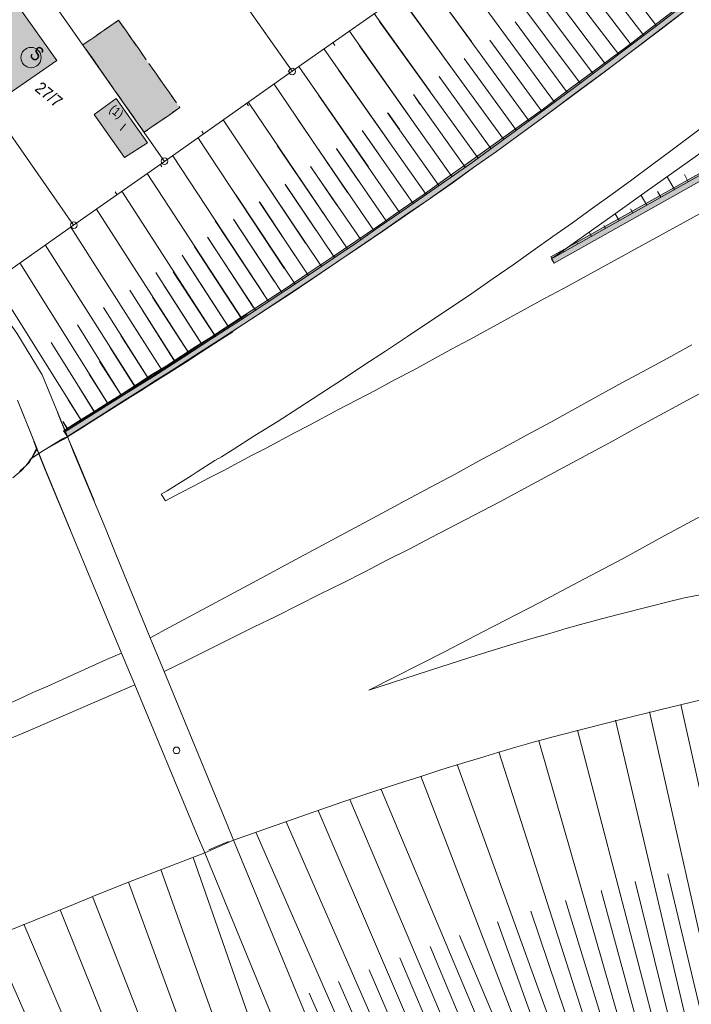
# Model space of a CAD drawing. Header units: metres. Extents: x -740 to 758, y -633 to 854.
# Tile 714 of 1056: x 275 to 338, y -243 to -150. Entities that reach past the tile are written whole.
import ezdxf

# ---------------------------------------------------------------- set-up
doc = ezdxf.new("R2010")
doc.units = ezdxf.units.M
doc.header["$MEASUREMENT"] = 0
doc.linetypes.add('1248_416', pattern=[1.664, 1.248, -0.416])
doc.linetypes.add('832_416', pattern=[1.248, 0.832, -0.416])
for name, color, linetype in [('Grundkarte.LOVION', 7, 'Continuous'), ('Grundkarte_Text.LOVION', 7, 'Continuous'), ('Strom.LOVION', 7, 'Continuous')]:
    doc.layers.add(name, color=color, linetype=linetype)
doc.styles.add('ERSTELLTER_STIL_1', font='arial.ttf')

msp = doc.modelspace()

# ---------------------------------------------------------------- hatches: boundary and pattern name
at = {"layer": 'Grundkarte.LOVION', "linetype": 'Continuous', "lineweight": 18}
for color, points in [(254, [(325.411, -173.107), (368.136, -149.097), (428.984, -115.159), (428.438, -114.71), (367.786, -148.54), (325.088, -172.518)]), (254, [(279.342, -189.522), (280.732, -188.618), (282.153, -187.74), (283.516, -186.867), (284.906, -185.963), (286.301, -185.117), (287.69, -184.213), (289.085, -183.367), (291.864, -181.559), (293.227, -180.687), (296.006, -178.878), (298.201, -177.452), (300.423, -175.993), (302.586, -174.54), (309.156, -170.085), (311.287, -168.606), (313.476, -167.121), (315.634, -165.61), (317.786, -164.04), (319.944, -162.528), (322.069, -160.99), (324.772, -159.012), (327.469, -156.975), (330.172, -154.996), (332.87, -152.959), (335.541, -150.954), (343.536, -144.764), (346.175, -142.732), (354.17, -136.542), (353.762, -135.991), (351.129, -138.081), (340.468, -146.335), (337.829, -148.366), (335.132, -150.403), (332.467, -152.467), (329.796, -154.471), (327.066, -156.482), (324.396, -158.487), (321.66, -160.439), (317.41, -163.515), (315.252, -165.026), (313.126, -166.564), (310.937, -168.049), (308.779, -169.56), (304.4, -172.53), (302.236, -173.983), (300.047, -175.468), (295.656, -178.321), (292.877, -180.13), (291.514, -181.002), (288.735, -182.811), (287.34, -183.656), (285.951, -184.561), (284.588, -185.433), (283.166, -186.311), (281.777, -187.215), (280.382, -188.061), (278.992, -188.965)]), (9, [(271.345, -157.21), (272.066, -158.233), (278.354, -153.924), (271.298, -144.033), (269.088, -145.609), (266.655, -147.324), (266.209, -147.604), (265.107, -148.421), (270.216, -155.636)]), (254, [(289.99, -158.372), (284.187, -150.103), (280.81, -152.443), (286.613, -160.712)]), (254, [(281.867, -159.019), (284.749, -163.111), (286.918, -161.717), (283.966, -157.513)]), (254, [(279.352, -189.53), (280.774, -188.652), (282.163, -187.748), (283.558, -186.902), (284.948, -185.998), (286.343, -185.152), (287.732, -184.248), (289.095, -183.376), (290.517, -182.498), (291.906, -181.593), (293.269, -180.721), (294.658, -179.817), (294.993, -179.607), (296.366, -177.936), (295.698, -178.356), (292.919, -180.164), (291.556, -181.036), (290.167, -181.941), (288.745, -182.819), (287.382, -183.691), (285.993, -184.595), (284.598, -185.441), (283.208, -186.345), (281.787, -187.223), (280.424, -188.095), (279.002, -188.973)])]:
    msp.add_hatch(color=color, dxfattribs=at).paths.add_polyline_path(points)

# ---------------------------------------------------------------- linework, layer by layer
at = {"layer": 'Grundkarte.LOVION', "color": 7, "linetype": 'Continuous', "lineweight": 13}
for points in [[(428.984, -115.159), (368.136, -149.097), (325.411, -173.107), (325.088, -172.518), (367.786, -148.54), (428.438, -114.71)], [(391.816, -121.335), (383.473, -128.209), (379.092, -131.77), (376.931, -133.548), (372.354, -137.217), (363.258, -144.55), (358.177, -148.505), (355.65, -150.466), (351.797, -153.384), (349.678, -154.981), (347.505, -156.641), (345.465, -158.141), (343.339, -159.679), (341.135, -161.313), (338.76, -163.023), (334.228, -166.245), (331.217, -168.401), (325.163, -172.687), (367.856, -148.652), (428.566, -114.815)], [(335.247, -130.628), (325.18, -137.701), (312.707, -146.457), (300.62, -154.939), (288.539, -163.48), (279.935, -169.493), (271.501, -175.431), (274.55, -179.714), (276.948, -183.677), (279.157, -189.047), (284.7, -185.579), (287.484, -183.829), (290.322, -182.014), (292.989, -180.276), (295.741, -178.499), (296.076, -178.289)], [(335.096, -150.643), (325.223, -137.628)], [(332.701, -152.444), (322.731, -139.35)], [(330.279, -154.276), (320.325, -141.033)], [(327.884, -156.077), (317.95, -142.743)], [(325.457, -157.851), (315.57, -144.395)], [(343.536, -144.764), (335.541, -150.954), (332.87, -152.959), (330.172, -154.996), (327.469, -156.975), (324.772, -159.012), (322.069, -160.99), (319.944, -162.528), (317.786, -164.04), (315.634, -165.61), (313.476, -167.121), (311.287, -168.606), (309.156, -170.085), (302.586, -174.54), (300.423, -175.993), (298.201, -177.452), (296.006, -178.878), (293.227, -180.687), (291.864, -181.559), (289.085, -183.367), (287.69, -184.213), (286.301, -185.117), (284.906, -185.963), (283.516, -186.867), (282.153, -187.74), (280.732, -188.618), (279.342, -189.522), (278.992, -188.965), (280.382, -188.061), (281.777, -187.215), (283.166, -186.311), (284.588, -185.433), (285.951, -184.561), (287.34, -183.656), (288.735, -182.811), (291.514, -181.002), (292.877, -180.13), (295.656, -178.321), (300.047, -175.468), (302.236, -173.983), (304.4, -172.53), (308.779, -169.56), (310.937, -168.049), (313.126, -166.564), (315.252, -165.026), (317.41, -163.515), (321.66, -160.439), (324.396, -158.487), (327.066, -156.482), (329.796, -154.471), (332.467, -152.467), (335.132, -150.403), (337.829, -148.366)], [(333.915, -151.557), (328.933, -145.039)], [(323.061, -159.652), (313.163, -146.078)], [(317.576, -152.129), (313.205, -146.113)], [(331.519, -153.357), (326.532, -146.781)], [(320.628, -161.368), (310.794, -147.847)], [(315.622, -154.507), (310.798, -147.796)], [(278.411, -187.248), (279.147, -189.038), (284.658, -185.544), (287.442, -183.794), (290.28, -181.98), (292.979, -180.268), (295.731, -178.491), (297.98, -177), (300.117, -175.58), (302.339, -174.121), (304.502, -172.668), (306.692, -171.183), (308.849, -169.672), (311.039, -168.187), (317.512, -163.653), (321.763, -160.577), (324.466, -158.598), (327.084, -156.658), (329.866, -154.583), (332.537, -152.578), (335.096, -150.643), (337.899, -148.477)], [(329.098, -155.19), (324.131, -148.523)], [(313.693, -156.853), (308.391, -149.48)], [(318.201, -163.142), (308.866, -150.193)], [(326.67, -156.964), (321.73, -150.265)], [(311.739, -159.231), (306.043, -151.158)], [(309.784, -161.609), (303.636, -152.841)], [(315.741, -164.89), (306.964, -152.507)], [(324.275, -158.765), (319.329, -152.007)], [(321.848, -160.539), (316.895, -153.723)], [(307.83, -163.988), (301.256, -154.493)], [(313.308, -166.605), (305.036, -154.853)], [(319.414, -162.255), (314.521, -155.433)], [(314.671, -155.664), (314.531, -155.441)], [(305.849, -166.398), (298.908, -156.171)], [(310.816, -168.327), (303.108, -157.199)], [(316.987, -164.029), (312.088, -157.149)], [(312.716, -158.042), (312.13, -157.183)], [(303.868, -168.808), (296.475, -157.886)], [(314.495, -165.75), (309.655, -158.864)], [(310.762, -160.42), (309.697, -158.899)], [(301.887, -171.219), (294.094, -159.538)], [(308.351, -170.016), (301.179, -159.545)], [(299.905, -173.629), (291.688, -161.221)], [(312.062, -167.466), (307.248, -160.548)], [(308.807, -162.799), (307.29, -160.582)], [(305.859, -171.738), (299.198, -161.956)], [(297.924, -176.04), (289.313, -162.931)], [(309.57, -169.188), (304.815, -162.264)], [(306.826, -165.209), (304.824, -162.272)], [(307.105, -170.877), (302.349, -163.953)], [(304.845, -167.619), (302.391, -163.987)], [(295.911, -178.424), (286.906, -164.615)], [(303.394, -173.427), (297.27, -164.302)], [(336.789, -166.142), (336.11, -164.938)], [(338.105, -165.393), (337.743, -164.719)], [(304.64, -172.566), (299.943, -165.636)], [(302.89, -169.998), (299.952, -165.644)], [(293.382, -180.06), (284.499, -166.298)], [(300.896, -175.09), (295.316, -166.68)], [(334.184, -167.609), (333.65, -166.685)], [(335.5, -166.859), (335.182, -166.329)], [(302.142, -174.229), (297.504, -167.294)], [(300.909, -172.408), (297.546, -167.328)], [(290.879, -181.664), (282.093, -167.982)], [(331.578, -169.075), (331.191, -168.433)], [(332.868, -168.358), (332.652, -167.965)], [(298.367, -176.726), (293.335, -169.09)], [(299.645, -175.892), (295.065, -168.951)], [(298.928, -174.818), (295.107, -168.985)], [(330.263, -169.824), (330.117, -169.543)], [(288.317, -183.274), (279.66, -169.697)], [(328.947, -170.574), (328.731, -170.181)], [(285.814, -184.879), (277.253, -171.381)], [(297.147, -177.555), (292.599, -170.64)], [(296.921, -177.261), (292.641, -170.674)], [(327.625, -171.265), (327.555, -171.153)], [(294.66, -179.226), (290.203, -172.332)], [(295.869, -178.389), (291.354, -171.501)], [(326.309, -172.014), (326.239, -171.903)], [(283.252, -186.489), (274.846, -173.065)], [(294.618, -179.191), (290.403, -172.658)], [(292.13, -180.862), (287.705, -173.994)], [(293.34, -180.025), (289.372, -173.911)], [(280.717, -188.067), (272.386, -174.812)], [(292.088, -180.828), (288.395, -175.1)], [(289.568, -182.472), (285.266, -175.652)], [(290.837, -181.63), (287.391, -176.321)], [(294.993, -179.607), (294.658, -179.817), (293.269, -180.721), (291.906, -181.593), (290.517, -182.498), (289.095, -183.376), (287.732, -184.248), (286.343, -185.152), (284.948, -185.998), (283.558, -186.902), (282.163, -187.748), (280.774, -188.652), (279.352, -189.53), (279.002, -188.973), (280.424, -188.095), (281.787, -187.223), (283.208, -186.345), (284.598, -185.441), (285.993, -184.595), (287.382, -183.691), (288.745, -182.819), (290.167, -181.941), (291.556, -181.036), (292.919, -180.164), (295.698, -178.356), (296.366, -177.936)], [(287.065, -184.076), (282.769, -177.314)], [(289.559, -182.464), (286.414, -177.511)], [(288.307, -183.266), (285.41, -178.732)], [(284.503, -185.686), (280.298, -178.945)], [(281.968, -187.264), (277.8, -180.608)], [(287.023, -184.042), (284.407, -179.953)], [(285.772, -184.844), (283.429, -181.142)], [(284.494, -185.678), (282.399, -182.396)], [(283.21, -186.454), (281.396, -183.617)], [(281.958, -187.256), (280.418, -184.806)], [(280.675, -188.032), (279.415, -186.027)], [(279.397, -188.866), (278.907, -188.087)], [(279.439, -188.901), (278.949, -188.121)], [(339.323, -214.425), (335.425, -215.368), (331.846, -216.25), (328.502, -217.109), (325.333, -217.951), (323.546, -218.421), (321.792, -218.917), (320.096, -219.408), (318.432, -219.926), (316.652, -220.454), (314.786, -221.021), (312.782, -221.69), (310.603, -222.376), (308.169, -223.175), (305.422, -224.094), (301.962, -225.29), (295.076, -227.707), (307.548, -257.935)], [(344.062, -244.759), (337.387, -214.88)], [(341.142, -245.429), (334.441, -215.582)], [(338.222, -246.098), (331.208, -216.371)], [(335.308, -246.827), (327.635, -217.312)], [(332.4, -247.613), (323.95, -218.322)], [(329.53, -248.485), (320.181, -219.37)], [(326.665, -249.416), (316.247, -220.553)], [(323.871, -250.457), (312.809, -221.658)], [(321.087, -251.616), (309.03, -222.914)], [(318.304, -252.775), (306.081, -223.882)], [(315.553, -253.96), (303.078, -224.914)], [(312.802, -255.145), (300.049, -225.979)], [(310.051, -256.33), (297.19, -226.968)], [(285.501, -266.415), (286.664, -265.917), (288.454, -265.181), (290.212, -264.418), (293.856, -262.997), (295.567, -262.357), (297.48, -261.668), (299.876, -260.783), (304.765, -259.094), (292.357, -228.918), (287.171, -230.903), (284.722, -231.852), (281.822, -233.022), (279.549, -233.954), (271.161, -237.345), (267.719, -238.716), (260.893, -241.452), (258.535, -242.422), (256.994, -242.986)], [(301.964, -260.077), (291.246, -229.352)], [(299.105, -261.066), (288.197, -230.507)], [(339.695, -245.748), (336.175, -230.9)], [(296.279, -262.081), (285.121, -231.695)], [(336.749, -246.449), (333.085, -231.645)], [(333.868, -247.204), (329.858, -232.493)], [(293.484, -263.123), (281.737, -233.06)], [(330.965, -248.049), (326.493, -233.443)], [(290.669, -264.255), (278.667, -234.306)], [(328.095, -248.921), (323.192, -234.445)], [(287.912, -265.382), (275.225, -235.677)], [(325.268, -249.936), (320.04, -235.463)], [(284.858, -265.887), (272.155, -236.923)], [(322.479, -251.037), (316.469, -236.728)], [(319.696, -252.195), (313.675, -237.77)], [(316.945, -253.381), (310.795, -238.849)], [(314.194, -254.566), (307.921, -239.987)], [(311.443, -255.751), (305.015, -241.099)], [(308.692, -256.936), (302.226, -242.199)]]:
    msp.add_lwpolyline(points, dxfattribs=at)
at = {"layer": 'Grundkarte.LOVION', "color": 253, "linetype": 'Continuous', "lineweight": 18}
for points in [[(428.984, -115.159), (368.136, -149.097), (325.411, -173.107), (325.163, -172.687), (331.217, -168.401), (334.228, -166.245), (338.76, -163.023), (341.135, -161.313), (343.339, -159.679), (345.465, -158.141), (347.505, -156.641), (349.678, -154.981), (351.797, -153.384), (355.65, -150.466), (358.177, -148.505), (363.258, -144.55), (372.354, -137.217), (376.931, -133.548), (379.092, -131.77), (383.473, -128.209), (391.816, -121.335)], [(428.984, -115.159), (368.136, -149.097), (325.411, -173.107), (325.163, -172.687), (331.217, -168.401), (334.228, -166.245), (338.76, -163.023), (341.135, -161.313), (343.339, -159.679), (345.465, -158.141), (347.505, -156.641), (349.678, -154.981), (351.797, -153.384), (355.65, -150.466), (358.177, -148.505), (363.258, -144.55), (372.354, -137.217), (376.931, -133.548), (379.092, -131.77), (383.473, -128.209), (391.816, -121.335)], [(216.606, -209.792), (219.976, -207.985), (234.256, -200.175), (258.383, -183.334), (271.363, -175.533), (271.501, -175.431), (279.935, -169.493), (288.539, -163.48), (300.62, -154.939), (312.707, -146.457), (325.18, -137.701), (335.247, -130.628)], [(312.707, -146.457), (300.62, -154.939), (288.539, -163.48), (279.935, -169.493), (271.501, -175.431), (271.363, -175.533), (254.099, -151.005), (262.729, -144.959)], [(234.256, -200.175), (258.383, -183.334), (271.363, -175.533), (271.501, -175.431), (279.935, -169.493), (288.539, -163.48), (300.62, -154.939), (312.707, -146.457)], [(339.991, -147.504), (336.197, -150.417), (332.87, -152.959), (329.897, -155.201), (327.114, -157.275), (324.523, -159.184), (322.069, -160.99), (319.944, -162.528), (317.786, -164.04), (315.66, -165.577), (313.476, -167.121), (309.214, -170.079), (307.051, -171.532), (304.861, -173.017), (302.698, -174.47), (300.476, -175.929), (298.228, -177.419), (296.006, -178.878), (293.423, -180.579), (290.475, -182.463), (286.773, -184.805), (279.342, -189.522), (278.891, -189.743), (277.077, -190.837), (275.937, -191.569), (275.831, -191.698), (275.705, -191.917), (275.414, -192.27), (274.954, -192.7), (274.822, -192.86)], [(339.991, -147.504), (336.197, -150.417), (332.87, -152.959), (329.897, -155.201), (327.114, -157.275), (324.523, -159.184), (322.069, -160.99), (319.944, -162.528), (317.786, -164.04), (315.66, -165.577), (313.476, -167.121), (309.214, -170.079), (307.051, -171.532), (304.861, -173.017), (302.698, -174.47), (300.476, -175.929), (298.228, -177.419), (296.006, -178.878), (293.423, -180.579), (290.475, -182.463), (286.773, -184.805), (279.342, -189.522), (278.891, -189.743), (277.077, -190.837), (275.937, -191.569), (275.831, -191.698), (275.705, -191.917), (275.414, -192.27), (274.954, -192.7), (274.822, -192.86)], [(295.019, -179.575), (293.433, -180.587), (290.517, -182.498), (286.815, -184.84), (279.352, -189.53), (278.933, -189.778), (277.087, -190.845), (275.947, -191.577), (275.873, -191.732), (275.747, -191.951), (275.641, -192.08), (275.424, -192.278), (274.996, -192.734), (274.175, -193.406)], [(295.019, -179.575), (293.433, -180.587), (290.517, -182.498), (286.815, -184.84), (279.352, -189.53), (278.933, -189.778), (277.087, -190.845), (275.947, -191.577), (275.873, -191.732), (275.747, -191.951), (275.641, -192.08), (275.424, -192.278), (274.996, -192.734), (274.175, -193.406)], [(274.55, -179.714), (276.948, -183.677), (279.157, -189.047), (279.352, -189.53), (280.007, -191.091), (281.865, -195.58)], [(279.62, -198.311), (277.264, -192.66), (274.609, -186.063), (276.478, -190.668), (275.947, -191.577), (275.873, -191.732), (275.747, -191.951), (275.641, -192.08), (275.424, -192.278), (274.996, -192.734), (274.175, -193.406)], [(307.548, -257.935), (295.076, -227.707), (294.415, -226.087), (288.49, -211.74), (287.174, -208.559), (283.919, -200.66), (282.976, -198.27), (279.965, -191.057), (279.342, -189.522), (279.147, -189.038), (278.411, -187.248)], [(274.822, -192.86), (274.954, -192.7), (275.414, -192.27), (275.705, -191.917), (275.831, -191.698), (275.937, -191.569), (276.436, -190.634), (276.166, -189.98), (277.254, -192.652), (280.271, -199.923), (281.197, -202.138), (284.478, -210.004), (285.718, -213.016), (291.556, -227.076), (292.357, -228.918), (304.765, -259.094)], [(339.383, -204.459), (337.76, -204.795), (336.085, -205.195), (334.586, -205.578), (331.47, -206.356), (329.885, -206.777), (328.242, -207.203), (326.632, -207.656), (324.994, -208.142), (323.299, -208.632), (320.885, -209.341), (318.132, -210.202), (314.693, -211.306), (307.874, -213.51), (315.083, -209.85), (318.655, -207.993), (324.058, -205.218), (327.683, -203.297), (331.956, -201.047), (335.883, -198.89), (347.733, -192.53)], [(339.383, -204.459), (337.76, -204.795), (336.085, -205.195), (334.586, -205.578), (331.47, -206.356), (329.885, -206.777), (328.242, -207.203), (326.632, -207.656), (324.994, -208.142), (323.299, -208.632), (320.885, -209.341), (318.132, -210.202), (314.693, -211.306), (307.874, -213.51), (315.083, -209.85), (318.655, -207.993), (324.058, -205.218), (327.683, -203.297), (331.956, -201.047), (335.883, -198.89), (347.733, -192.53)], [(271.161, -237.345), (279.549, -233.954), (281.822, -233.022), (284.722, -231.852), (287.171, -230.903), (292.357, -228.918), (295.076, -227.707), (301.962, -225.29), (305.422, -224.094), (308.169, -223.175), (310.603, -222.376), (312.782, -221.69), (314.786, -221.021), (316.652, -220.454), (318.432, -219.926), (320.096, -219.408), (321.792, -218.917), (323.546, -218.421), (325.333, -217.951), (328.502, -217.109), (331.846, -216.25), (335.425, -215.368), (339.323, -214.425)], [(271.161, -237.345), (279.549, -233.954), (281.822, -233.022), (284.722, -231.852), (287.171, -230.903), (292.357, -228.918), (295.076, -227.707), (301.962, -225.29), (305.422, -224.094), (308.169, -223.175), (310.603, -222.376), (312.782, -221.69), (314.786, -221.021), (316.652, -220.454), (318.432, -219.926), (320.096, -219.408), (321.792, -218.917), (323.546, -218.421), (325.333, -217.951), (328.502, -217.109), (331.846, -216.25), (335.425, -215.368), (339.323, -214.425)]]:
    msp.add_lwpolyline(points, dxfattribs=at)
at = {"layer": 'Grundkarte.LOVION', "color": 8, "linetype": 'Continuous', "lineweight": 18}
for points in [[(283.414, -130.405), (295.468, -121.897), (312.707, -146.457), (300.62, -154.939), (291.079, -141.39), (285.619, -133.618)], [(288.539, -163.48), (271.301, -138.919), (283.414, -130.405), (285.619, -133.618), (291.079, -141.39), (300.62, -154.939)], [(262.729, -144.959), (271.301, -138.919), (288.539, -163.48), (279.935, -169.493), (272.066, -158.233), (271.345, -157.21), (270.216, -155.636), (265.107, -148.421), (264.935, -148.172)], [(271.345, -157.21), (270.216, -155.636), (265.107, -148.421), (266.209, -147.604), (266.655, -147.324), (269.088, -145.609), (271.298, -144.033), (278.354, -153.924), (272.066, -158.233)], [(254.099, -151.005), (262.729, -144.959), (264.935, -148.172), (265.107, -148.421), (270.216, -155.636), (271.345, -157.21), (272.066, -158.233), (279.935, -169.493), (271.501, -175.431), (271.363, -175.533)], [(281.867, -159.019), (283.966, -157.513), (286.918, -161.717), (284.749, -163.111)]]:
    msp.add_lwpolyline(points, close=True, dxfattribs=at)
for points in [[(216.606, -209.792), (219.976, -207.985), (234.256, -200.175), (258.383, -183.334), (271.363, -175.533), (271.501, -175.431), (279.935, -169.493), (288.539, -163.48), (300.62, -154.939), (312.707, -146.457), (325.18, -137.701), (335.247, -130.628)], [(279.935, -169.493), (288.539, -163.48), (300.62, -154.939), (312.707, -146.457)], [(304.667, -152.504), (304.495, -152.255)], [(300.231, -154.888), (300.429, -155.106)], [(341.993, -158.303), (336.461, -162.48), (334.611, -163.813), (332.767, -165.205), (330.89, -166.571), (329.04, -167.905), (327.164, -169.27), (325.282, -170.577), (323.432, -171.911), (321.524, -173.25), (319.642, -174.557), (317.622, -175.967), (315.597, -177.317), (313.545, -178.7), (311.519, -180.051), (309.467, -181.434), (307.409, -182.758), (305.384, -184.109), (303.326, -185.433), (301.242, -186.79), (299.185, -188.114), (297.095, -189.412), (295.037, -190.736), (293.923, -191.436), (293.308, -191.792), (291.637, -192.842), (291.054, -193.224), (289.383, -194.274), (288.8, -194.656), (288.211, -194.98), (288.625, -195.589), (289.973, -194.867), (291.353, -194.17), (292.701, -193.447), (294.081, -192.751), (296.777, -191.305), (298.158, -190.608), (300.854, -189.162), (302.26, -188.434), (304.956, -186.988), (306.755, -186.044), (308.528, -185.131), (310.295, -184.161), (312.095, -183.216), (315.629, -181.275), (317.428, -180.33), (324.496, -176.447), (326.296, -175.503), (342.789, -166.442)], [(296.477, -158.211), (296.337, -157.988)], [(292.072, -160.622), (292.212, -160.845)], [(288.292, -163.977), (288.12, -163.728)], [(283.855, -166.361), (284.028, -166.61)], [(338.434, -180.848), (336.47, -181.927), (334.199, -183.183), (331.896, -184.413), (329.651, -185.638), (325.109, -188.151), (322.805, -189.381), (320.561, -190.605), (318.257, -191.835), (315.986, -193.092), (313.709, -194.29), (311.406, -195.52), (309.135, -196.776), (300.006, -201.659), (298.154, -202.667), (289.026, -207.55), (287.174, -208.559)], [(339.545, -185.261), (333.145, -188.724), (330.985, -189.911), (326.718, -192.22), (324.526, -193.38), (320.26, -195.689), (313.763, -199.072), (311.682, -200.163), (309.57, -201.226), (307.489, -202.316), (305.377, -203.38), (303.29, -204.412), (299.065, -206.539), (296.946, -207.544), (292.721, -209.671), (290.635, -210.703), (288.49, -211.74)], [(246.529, -226.039), (247.496, -225.649), (249.547, -224.858), (251.539, -224.072), (253.59, -223.28), (259.645, -220.826), (261.631, -219.982), (263.65, -219.164), (265.636, -218.319), (267.649, -217.443), (269.041, -216.863), (270.459, -216.252), (271.844, -215.614), (274.68, -214.391), (276.066, -213.753), (277.484, -213.141), (280.256, -211.865), (281.674, -211.254), (283.06, -210.616), (284.478, -210.004)], [(242.7, -230.7), (249.595, -228.075), (252.129, -227.088), (254.605, -226.107), (257.107, -225.094), (259.582, -224.113), (262.084, -223.1), (264.554, -222.061), (266.344, -221.324), (268.075, -220.593), (269.865, -219.857), (273.381, -218.331), (275.171, -217.594), (285.718, -213.016)], [(292.744, -228.644), (294.586, -227.843)]]:
    msp.add_lwpolyline(points, dxfattribs=at)
at = {"layer": 'Grundkarte.LOVION', "color": 8, "linetype": '1248_416', "lineweight": 18}
msp.add_lwpolyline([(289.99, -158.372), (286.613, -160.712), (280.81, -152.443), (284.187, -150.103)], close=True, dxfattribs=at)
at = {"layer": 'Grundkarte.LOVION', "color": 7, "linetype": '832_416', "lineweight": 13}
msp.add_lwpolyline([(289.99, -158.372), (286.613, -160.712), (280.81, -152.443), (284.187, -150.103)], close=True, dxfattribs=at)
at = {"layer": 'Grundkarte.LOVION', "color": 140, "linetype": 'Continuous', "lineweight": 18}
for points in [[(274.609, -186.063), (276.478, -190.668)], [(276.166, -189.98), (276.436, -190.634)]]:
    msp.add_lwpolyline(points, dxfattribs=at)
at = {"layer": 'Grundkarte.LOVION', "color": 9, "linetype": 'Continuous', "lineweight": 18}
for centre, radius in [((300.612, -154.96), 0.314), ((288.538, -163.45), 0.313), ((279.953, -169.498), 0.313), ((289.677, -219.216), 0.313)]:
    msp.add_circle(centre, radius, dxfattribs=at)
at = {"layer": 'Strom.LOVION', "color": 1, "linetype": 'Continuous', "lineweight": 18}
msp.add_circle((275.905, -153.64), 0.958, dxfattribs=at)

# ---------------------------------------------------------------- texts
at = {"layer": 'Grundkarte_Text.LOVION', "color": 7, "linetype": 'Continuous', "lineweight": 13, "attachment_point": 7, "style": 'ERSTELLTER_STIL_1'}
for s, insert, char_height, rotation in [('{\\A1;\\W0.89448x;27/7}', (276.17, -156.722), 1.12434, 320.58413), ('{\\A1;\\W0.89448x;(1)}', (283.09, -158.86), 0.83072, 320.58364), ('{\\A1;\\W0.89436x;I}', (284.228, -160.462), 0.83074, 320.58479)]:
    msp.add_mtext(s, dxfattribs=dict(at, insert=insert, char_height=char_height, rotation=rotation))
at = {"layer": 'Strom.LOVION', "color": 1, "linetype": 'Continuous', "lineweight": 18, "insert": (275.666, -153.515), "char_height": 1.37443, "attachment_point": 7, "rotation": 320.58223, "style": 'ERSTELLTER_STIL_1'}
msp.add_mtext('{\\A1;\\W0.71557x;S}', dxfattribs=at)

doc.saveas('drawing.dxf')
